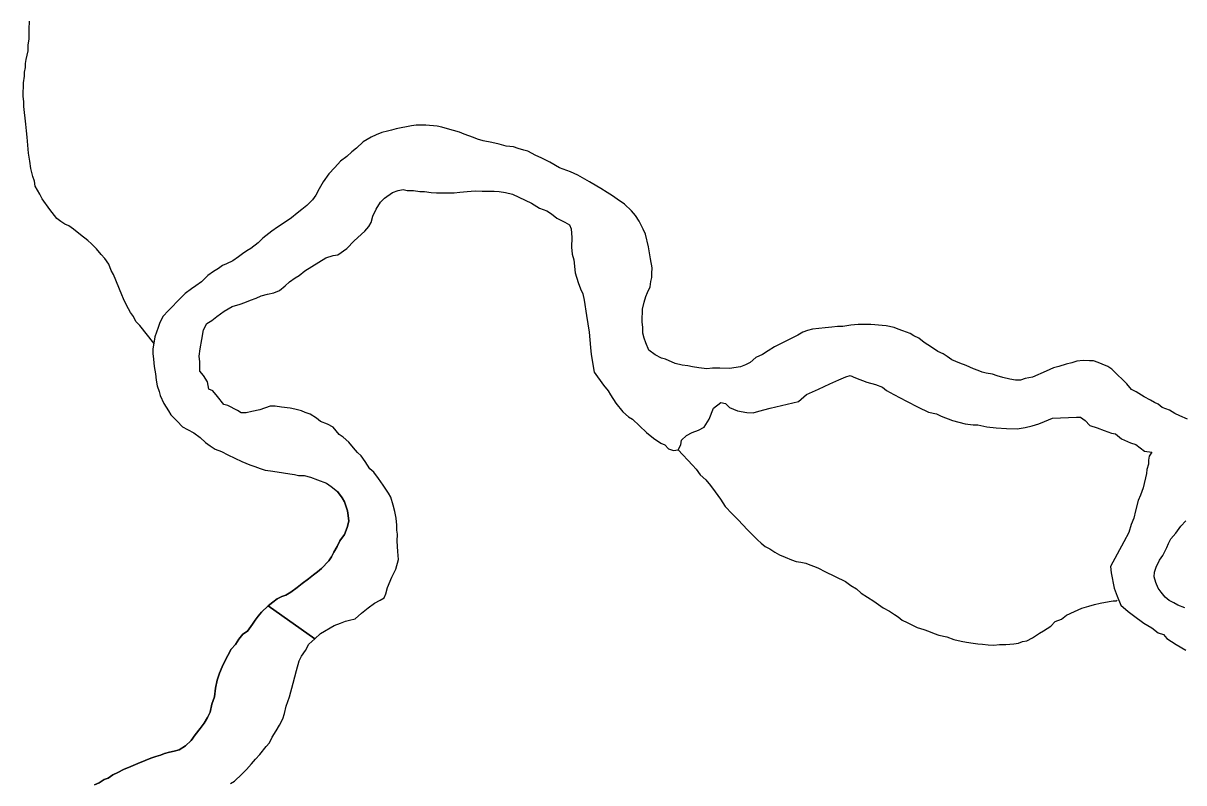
# Model space of a CAD drawing. Extents: x -17 to 88, y -5 to 22.
# Drawn here: x -13.989 to -13.437, y 19.055 to 19.416 of the extents above; entities that cross this region are included whole.
import ezdxf

# ---------------------------------------------------------------- set-up
doc = ezdxf.new("R2010")
doc.units = 0
doc.layers.add('GM_X_Major_River', color=7, linetype='Continuous')
doc.layers.add('GM_X_Minor_River', color=7, linetype='Continuous')

msp = doc.modelspace()

# ---------------------------------------------------------------- linework, layer by layer
at = {"layer": 'GM_X_Major_River'}
for p, q in [((-13.8504, 19.12341), (-13.87254, 19.13901)), ((-13.87254, 19.13901), (-13.8504, 19.12341))]:
    msp.add_line(p, q, dxfattribs=at)
for points in [[(-13.77033, 19.36002), (-13.77297, 19.36083), (-13.77486, 19.36162), (-13.77712, 19.36242), (-13.77939, 19.36322), (-13.78165, 19.36403), (-13.78733, 19.36565), (-13.78997, 19.36646), (-13.79225, 19.36688), (-13.79756, 19.36736), (-13.80212, 19.36744), (-13.80441, 19.36711), (-13.81166, 19.36572), (-13.81396, 19.365), (-13.81586, 19.36466), (-13.81854, 19.36395), (-13.82122, 19.36286), (-13.82352, 19.36176), (-13.82544, 19.36066), (-13.82736, 19.35956), (-13.83046, 19.35658), (-13.83278, 19.35472), (-13.8351, 19.35249), (-13.83818, 19.35026), (-13.8409, 19.34728), (-13.84362, 19.34429), (-13.84635, 19.34054), (-13.84831, 19.33716), (-13.84989, 19.33415), (-13.85145, 19.3319), (-13.85416, 19.3293), (-13.85648, 19.32744), (-13.85879, 19.32558), (-13.8615, 19.32336), (-13.86535, 19.32077), (-13.86804, 19.31892), (-13.87074, 19.31707), (-13.87498, 19.31373), (-13.87731, 19.3115), (-13.88078, 19.30891), (-13.8827, 19.3078), (-13.88463, 19.30632), (-13.88656, 19.30484), (-13.88925, 19.30299), (-13.89232, 19.30153), (-13.89423, 19.3008), (-13.89616, 19.29932), (-13.89847, 19.29784), (-13.90117, 19.29599), (-13.90427, 19.29301), (-13.90696, 19.29116), (-13.90889, 19.28968), (-13.91197, 19.28746), (-13.91391, 19.2856), (-13.92011, 19.27926), (-13.92244, 19.27664), (-13.92402, 19.27363), (-13.92482, 19.27137), (-13.92562, 19.26911), (-13.92643, 19.26684), (-13.92686, 19.26381), (-13.92729, 19.26116), (-13.92733, 19.25889), (-13.92701, 19.25622), (-13.92669, 19.2528), (-13.92599, 19.24937), (-13.92567, 19.24632), (-13.92534, 19.24366), (-13.92425, 19.24098), (-13.9239, 19.23907), (-13.92207, 19.23524), (-13.91986, 19.23178), (-13.91875, 19.22986), (-13.91577, 19.22677), (-13.91316, 19.22407), (-13.9109, 19.22288), (-13.90789, 19.22131), (-13.90489, 19.21898), (-13.90227, 19.21665), (-13.90002, 19.21509), (-13.89776, 19.21353), (-13.89475, 19.21233), (-13.89173, 19.21075), (-13.88834, 19.20917), (-13.88495, 19.20759), (-13.88118, 19.206), (-13.87891, 19.2052), (-13.87626, 19.20439), (-13.874, 19.20359), (-13.87135, 19.20316), (-13.86831, 19.20273), (-13.86528, 19.20229), (-13.86224, 19.20185), (-13.85997, 19.20143), (-13.85808, 19.20102), (-13.85542, 19.20097), (-13.85239, 19.20015), (-13.84899, 19.19895), (-13.84484, 19.19735), (-13.84259, 19.19579), (-13.83959, 19.19346)], [(-13.53133, 19.24963), (-13.53322, 19.25005), (-13.53511, 19.25084), (-13.53737, 19.25164), (-13.54077, 19.25322), (-13.54379, 19.25442), (-13.54756, 19.25601), (-13.54981, 19.25757), (-13.55169, 19.25874), (-13.55433, 19.25993), (-13.55733, 19.26189), (-13.56071, 19.26423), (-13.56334, 19.26617), (-13.5656, 19.26735), (-13.56748, 19.26853), (-13.57087, 19.26973), (-13.57314, 19.27053), (-13.57503, 19.27133), (-13.57882, 19.27216), (-13.58072, 19.27219), (-13.58413, 19.27264), (-13.58603, 19.27267), (-13.58907, 19.27273), (-13.59211, 19.27278), (-13.59554, 19.27247), (-13.59745, 19.27212), (-13.59936, 19.27178), (-13.60201, 19.27183), (-13.60468, 19.2715), (-13.60773, 19.27117), (-13.61078, 19.27085), (-13.61383, 19.27053), (-13.61612, 19.26981), (-13.61842, 19.2691), (-13.62072, 19.26762), (-13.62802, 19.26396), (-13.63185, 19.26213), (-13.63493, 19.26029), (-13.63763, 19.25844), (-13.64069, 19.25698), (-13.6434, 19.25475), (-13.6457, 19.25365), (-13.648, 19.25256), (-13.65334, 19.2519), (-13.6579, 19.25198), (-13.66132, 19.25204), (-13.66398, 19.25171), (-13.66778, 19.25217), (-13.67081, 19.2526), (-13.67309, 19.25302), (-13.67574, 19.25345), (-13.67915, 19.25427), (-13.68367, 19.25626), (-13.68557, 19.25667), (-13.68858, 19.25825), (-13.69158, 19.26058), (-13.69303, 19.26402), (-13.69375, 19.26632), (-13.69447, 19.26861), (-13.69442, 19.27127), (-13.69475, 19.27393), (-13.69471, 19.27621), (-13.69467, 19.2781), (-13.69464, 19.28), (-13.69381, 19.28341), (-13.693, 19.28605), (-13.6922, 19.28793), (-13.69102, 19.29057), (-13.69059, 19.29322), (-13.69017, 19.29511), (-13.69013, 19.29701), (-13.69009, 19.29967), (-13.69077, 19.30386), (-13.6918, 19.30957), (-13.69321, 19.31567), (-13.69431, 19.31797), (-13.69614, 19.3218), (-13.69799, 19.3245), (-13.69984, 19.32681), (-13.70321, 19.32991), (-13.70659, 19.33225), (-13.70884, 19.33381), (-13.71147, 19.33538), (-13.71448, 19.33733), (-13.71636, 19.33851), (-13.71974, 19.34047), (-13.72312, 19.34243), (-13.72539, 19.34361), (-13.72878, 19.34519), (-13.73406, 19.34719), (-13.73858, 19.34993), (-13.74272, 19.35191), (-13.74536, 19.3531), (-13.74913, 19.35507), (-13.75102, 19.35548), (-13.75366, 19.35629), (-13.75593, 19.35709), (-13.75934, 19.35753), (-13.76275, 19.35836), (-13.76616, 19.35918), (-13.77033, 19.36002)], [(-13.90159, 19.27322), (-13.89929, 19.27469), (-13.89697, 19.27655), (-13.8935, 19.27914), (-13.88966, 19.28135), (-13.88583, 19.28242), (-13.88354, 19.28313), (-13.88086, 19.28422), (-13.87818, 19.28531), (-13.87587, 19.28641), (-13.87282, 19.28711), (-13.86976, 19.28782), (-13.86708, 19.2889), (-13.86438, 19.29113), (-13.86244, 19.293), (-13.85975, 19.29484), (-13.85783, 19.29595), (-13.85512, 19.29817), (-13.84512, 19.30444), (-13.84168, 19.30552), (-13.83939, 19.30586), (-13.83515, 19.30882), (-13.83166, 19.31255), (-13.82664, 19.31701), (-13.82469, 19.31926), (-13.82352, 19.32113), (-13.8227, 19.32416), (-13.82112, 19.32754), (-13.81915, 19.33092), (-13.81722, 19.33279), (-13.81337, 19.33537), (-13.81069, 19.33646), (-13.8084, 19.3368), (-13.8065, 19.33639), (-13.80346, 19.33633), (-13.80043, 19.33589), (-13.79815, 19.33585), (-13.79511, 19.33542), (-13.79246, 19.33536), (-13.78979, 19.33532), (-13.78676, 19.33526), (-13.78409, 19.33521), (-13.78143, 19.33554), (-13.778, 19.33585), (-13.77419, 19.33617), (-13.77077, 19.3361), (-13.76773, 19.33605), (-13.76507, 19.336), (-13.76279, 19.33595), (-13.75976, 19.33552), (-13.75635, 19.33469), (-13.74731, 19.33035), (-13.74355, 19.328), (-13.74015, 19.3268), (-13.73789, 19.32524), (-13.73527, 19.32329), (-13.73151, 19.32132), (-13.72925, 19.32014), (-13.72852, 19.31823), (-13.72822, 19.31405), (-13.7283, 19.30949), (-13.72799, 19.30607), (-13.72728, 19.30339), (-13.72663, 19.29731), (-13.72519, 19.29272), (-13.72411, 19.28966), (-13.72301, 19.28737), (-13.72231, 19.28432), (-13.7213, 19.27708), (-13.71993, 19.26908), (-13.71931, 19.26185), (-13.71899, 19.25843), (-13.71763, 19.25005), (-13.71318, 19.24389), (-13.71095, 19.24119), (-13.70984, 19.23927), (-13.70725, 19.23543), (-13.70391, 19.23119), (-13.70129, 19.22886), (-13.69941, 19.22769), (-13.69269, 19.22149), (-13.68931, 19.21877), (-13.68594, 19.21642), (-13.68405, 19.21563), (-13.68219, 19.2137), (-13.67992, 19.2129), (-13.67763, 19.21323), (-13.67645, 19.21549), (-13.67603, 19.21776), (-13.6737, 19.22), (-13.67101, 19.22146), (-13.66795, 19.22255), (-13.66526, 19.22402), (-13.66291, 19.22777), (-13.66091, 19.23305), (-13.65744, 19.23564), (-13.65517, 19.23522), (-13.6533, 19.23329), (-13.64953, 19.2317), (-13.64498, 19.23085), (-13.64194, 19.2308)], [(-13.8504, 19.12341), (-13.84769, 19.12601), (-13.84577, 19.12712), (-13.84308, 19.12859), (-13.84116, 19.12969), (-13.8381, 19.13077), (-13.83579, 19.13187), (-13.83389, 19.13221), (-13.83121, 19.13292), (-13.82812, 19.13552), (-13.82503, 19.13812), (-13.82195, 19.14035), (-13.81926, 19.14182), (-13.81734, 19.14292), (-13.81654, 19.1448), (-13.81573, 19.14782), (-13.81373, 19.15272), (-13.81176, 19.15649), (-13.81054, 19.16102), (-13.81085, 19.16482), (-13.81113, 19.16976), (-13.81107, 19.17318), (-13.81142, 19.17509), (-13.81137, 19.17736), (-13.81169, 19.18079), (-13.81239, 19.18384), (-13.8131, 19.18689), (-13.81417, 19.19071), (-13.81527, 19.19263), (-13.81786, 19.19647), (-13.82008, 19.19955), (-13.82231, 19.20263), (-13.82418, 19.20418), (-13.8264, 19.20764), (-13.82825, 19.21034), (-13.83012, 19.21189), (-13.83198, 19.2142), (-13.83421, 19.2169), (-13.83683, 19.21923), (-13.83871, 19.2204), (-13.84168, 19.22388), (-13.84432, 19.22544), (-13.84771, 19.22665), (-13.84959, 19.2282), (-13.85259, 19.23015), (-13.85486, 19.23096), (-13.85674, 19.23175), (-13.85977, 19.23257), (-13.86204, 19.23299), (-13.86622, 19.23345), (-13.86925, 19.23388), (-13.87153, 19.23392), (-13.87651, 19.23212), (-13.88032, 19.23143), (-13.883, 19.23072), (-13.88528, 19.23076), (-13.88716, 19.23194), (-13.89167, 19.2343), (-13.89357, 19.23471), (-13.89654, 19.23857), (-13.89877, 19.24127), (-13.90065, 19.24206), (-13.90135, 19.24549), (-13.90319, 19.24856), (-13.90506, 19.2505), (-13.90497, 19.25505), (-13.90531, 19.25772), (-13.90486, 19.26113), (-13.90402, 19.26567), (-13.90317, 19.27021), (-13.90159, 19.27322)], [(-13.89046, 19.05466), (-13.88854, 19.05576), (-13.88506, 19.05912), (-13.88274, 19.06135), (-13.8804, 19.06396), (-13.87846, 19.06621), (-13.87652, 19.06845), (-13.87341, 19.07219), (-13.87185, 19.07406), (-13.87066, 19.07669), (-13.86871, 19.0797), (-13.86714, 19.08233), (-13.86556, 19.08533), (-13.86475, 19.08798), (-13.86393, 19.09138), (-13.86232, 19.09591), (-13.86068, 19.10233), (-13.85904, 19.10838), (-13.85782, 19.11291), (-13.85664, 19.11517), (-13.85469, 19.11779), (-13.85311, 19.1208), (-13.8504, 19.12341), (-13.84769, 19.12601), (-13.84577, 19.12712), (-13.84308, 19.12859), (-13.84116, 19.12969), (-13.8381, 19.13077), (-13.83579, 19.13187), (-13.83389, 19.13221), (-13.83121, 19.13292), (-13.82812, 19.13552), (-13.82503, 19.13812), (-13.82195, 19.14035), (-13.81926, 19.14182), (-13.81734, 19.14292), (-13.81654, 19.1448), (-13.81573, 19.14782), (-13.81373, 19.15272), (-13.81176, 19.15649), (-13.81054, 19.16102), (-13.81085, 19.16482), (-13.81113, 19.16976), (-13.81107, 19.17318), (-13.81142, 19.17509), (-13.81137, 19.17736), (-13.81169, 19.18079), (-13.81239, 19.18384), (-13.8131, 19.18689), (-13.81417, 19.19071), (-13.81527, 19.19263), (-13.81786, 19.19647), (-13.82008, 19.19955), (-13.82231, 19.20263), (-13.82418, 19.20418), (-13.8264, 19.20764), (-13.82825, 19.21034), (-13.83012, 19.21189), (-13.83198, 19.2142), (-13.83421, 19.2169), (-13.83683, 19.21923), (-13.83871, 19.2204), (-13.84168, 19.22388), (-13.84432, 19.22544), (-13.84771, 19.22665), (-13.84959, 19.2282), (-13.85259, 19.23015), (-13.85486, 19.23096), (-13.85674, 19.23175), (-13.85977, 19.23257), (-13.86204, 19.23299), (-13.86622, 19.23345), (-13.86925, 19.23388), (-13.87153, 19.23392), (-13.87651, 19.23212), (-13.88032, 19.23143), (-13.883, 19.23072), (-13.88528, 19.23076), (-13.88716, 19.23194), (-13.89167, 19.2343), (-13.89357, 19.23471), (-13.89654, 19.23857), (-13.89877, 19.24127), (-13.90065, 19.24206), (-13.90135, 19.24549), (-13.90319, 19.24856), (-13.90506, 19.2505), (-13.90497, 19.25505), (-13.90531, 19.25772), (-13.90486, 19.26113), (-13.90402, 19.26567), (-13.90317, 19.27021), (-13.90159, 19.27322)], [(-13.43554, 19.22773), (-13.43931, 19.22932), (-13.44157, 19.2305), (-13.44421, 19.23207), (-13.44761, 19.23327), (-13.44948, 19.23482), (-13.45136, 19.23561), (-13.45324, 19.23679), (-13.45626, 19.23836), (-13.46001, 19.24071), (-13.46227, 19.24189), (-13.4645, 19.24459), (-13.46674, 19.24691), (-13.46861, 19.24847), (-13.4716, 19.25156), (-13.47348, 19.25273), (-13.47612, 19.25392), (-13.478, 19.25472), (-13.48027, 19.25552), (-13.48217, 19.25555), (-13.48521, 19.25561), (-13.48826, 19.25529), (-13.49055, 19.25457), (-13.49323, 19.25386), (-13.49667, 19.25278), (-13.49934, 19.25208), (-13.50279, 19.25062), (-13.50931, 19.2477), (-13.51275, 19.24701), (-13.51504, 19.24629), (-13.51732, 19.24633), (-13.51997, 19.24676), (-13.52338, 19.24758), (-13.52603, 19.24839), (-13.52829, 19.24919), (-13.53133, 19.24963)], [(-13.64194, 19.2308), (-13.63927, 19.23151), (-13.63392, 19.23293), (-13.62055, 19.2361), (-13.61669, 19.23944), (-13.61094, 19.242), (-13.60557, 19.24455), (-13.60135, 19.24637), (-13.5979, 19.24783), (-13.59599, 19.24855), (-13.59335, 19.24736), (-13.58806, 19.24537), (-13.5839, 19.24415), (-13.5805, 19.24295), (-13.57863, 19.24139), (-13.57524, 19.23943), (-13.56922, 19.23628), (-13.56357, 19.23352), (-13.55867, 19.23115), (-13.55488, 19.23032), (-13.55262, 19.22914), (-13.54734, 19.22714), (-13.54128, 19.22551), (-13.53749, 19.22506), (-13.53521, 19.22502), (-13.53104, 19.22418), (-13.52649, 19.22372), (-13.52155, 19.22325), (-13.51661, 19.22315), (-13.5128, 19.22384), (-13.50936, 19.22454), (-13.5063, 19.22562), (-13.50362, 19.22671), (-13.49979, 19.22816), (-13.48837, 19.22871), (-13.48647, 19.22867), (-13.48422, 19.22711), (-13.48198, 19.22479), (-13.47858, 19.22359), (-13.47518, 19.22239), (-13.47178, 19.22118), (-13.46989, 19.22077), (-13.46689, 19.21844), (-13.46275, 19.21646), (-13.4601, 19.21565), (-13.45598, 19.21254), (-13.45256, 19.21209), (-13.45374, 19.21022), (-13.45415, 19.20832), (-13.45419, 19.20643), (-13.455, 19.20378), (-13.45504, 19.20189), (-13.45668, 19.19508), (-13.45789, 19.19169), (-13.45908, 19.18905), (-13.46031, 19.18414), (-13.46113, 19.18073), (-13.46233, 19.17772), (-13.46354, 19.17394), (-13.46591, 19.16943), (-13.47221, 19.15778), (-13.47188, 19.15473), (-13.4705, 19.14749), (-13.46905, 19.14367), (-13.46723, 19.13946), (-13.46386, 19.13635), (-13.46124, 19.13441), (-13.45636, 19.1309), (-13.4526, 19.12855), (-13.4496, 19.12622), (-13.44696, 19.12541), (-13.44547, 19.12348), (-13.44096, 19.12074), (-13.43645, 19.118)], [(-13.95511, 19.05396), (-13.95281, 19.05506), (-13.9505, 19.05653), (-13.94859, 19.05726), (-13.94628, 19.05873), (-13.94397, 19.05983), (-13.94129, 19.0613), (-13.93784, 19.06275), (-13.93439, 19.06421), (-13.93094, 19.06566), (-13.92826, 19.06675), (-13.92597, 19.06747), (-13.92367, 19.06819), (-13.92176, 19.06891), (-13.91946, 19.06963), (-13.91717, 19.06996), (-13.91488, 19.07068), (-13.9118, 19.07252), (-13.90909, 19.07513), (-13.90714, 19.07775), (-13.9048, 19.08075), (-13.90286, 19.08337), (-13.90129, 19.086), (-13.9001, 19.08864), (-13.89926, 19.09242), (-13.89806, 19.09581), (-13.8976, 19.09998), (-13.89677, 19.10376), (-13.89557, 19.10716), (-13.89437, 19.11017), (-13.89318, 19.11281), (-13.89161, 19.11544), (-13.89003, 19.11845), (-13.88809, 19.12069), (-13.88652, 19.12332), (-13.88458, 19.12556), (-13.88227, 19.12704), (-13.87993, 19.13041), (-13.87875, 19.13229), (-13.87719, 19.13416), (-13.87564, 19.13603), (-13.87254, 19.13901), (-13.87023, 19.14086), (-13.8683, 19.14235), (-13.866, 19.14344), (-13.86408, 19.14417), (-13.86177, 19.14564), (-13.85869, 19.14786), (-13.85637, 19.14972), (-13.85329, 19.15194), (-13.85097, 19.1538), (-13.84904, 19.15528), (-13.84712, 19.15676), (-13.84362, 19.1605), (-13.84245, 19.16237), (-13.84127, 19.16463), (-13.8397, 19.16726), (-13.83851, 19.16989), (-13.83617, 19.17289), (-13.83497, 19.17628), (-13.83415, 19.17931), (-13.83448, 19.18197), (-13.83482, 19.18426), (-13.83626, 19.18846), (-13.83736, 19.19038), (-13.83959, 19.19346)], [(-13.83959, 19.19346), (-13.83736, 19.19038), (-13.83626, 19.18846), (-13.83482, 19.18426), (-13.83448, 19.18197), (-13.83415, 19.17931), (-13.83497, 19.17628), (-13.83617, 19.17289), (-13.83851, 19.16989), (-13.8397, 19.16726), (-13.84127, 19.16463), (-13.84245, 19.16237), (-13.84362, 19.1605), (-13.84712, 19.15676), (-13.84904, 19.15528), (-13.85097, 19.1538), (-13.85329, 19.15194), (-13.85637, 19.14972), (-13.85869, 19.14786), (-13.86177, 19.14564), (-13.86408, 19.14417), (-13.866, 19.14344), (-13.8683, 19.14235), (-13.87023, 19.14086), (-13.87254, 19.13901)], [(-13.43683, 19.13813), (-13.44023, 19.13933), (-13.44211, 19.14051), (-13.44437, 19.14169), (-13.44624, 19.14324), (-13.4481, 19.14556), (-13.44959, 19.14748), (-13.45068, 19.15016), (-13.45139, 19.15283), (-13.45134, 19.15511), (-13.45054, 19.15737), (-13.44896, 19.16076), (-13.4474, 19.16301), (-13.44542, 19.16677), (-13.44463, 19.16866), (-13.44345, 19.17091), (-13.44111, 19.17353), (-13.43877, 19.1769), (-13.43644, 19.17952)], [(-13.87254, 19.13901), (-13.87564, 19.13603), (-13.87719, 19.13416), (-13.87875, 19.13229), (-13.87993, 19.13041), (-13.88227, 19.12704), (-13.88458, 19.12556), (-13.88652, 19.12332), (-13.88809, 19.12069), (-13.89003, 19.11845), (-13.89161, 19.11544), (-13.89318, 19.11281), (-13.89437, 19.11017), (-13.89557, 19.10716), (-13.89677, 19.10376), (-13.8976, 19.09998), (-13.89806, 19.09581), (-13.89926, 19.09242), (-13.9001, 19.08864), (-13.90129, 19.086), (-13.90286, 19.08337), (-13.9048, 19.08075), (-13.90714, 19.07775), (-13.90909, 19.07513), (-13.9118, 19.07252), (-13.91488, 19.07068), (-13.91717, 19.06996), (-13.91946, 19.06963), (-13.92176, 19.06891), (-13.92367, 19.06819), (-13.92597, 19.06747), (-13.92826, 19.06675), (-13.93094, 19.06566), (-13.93439, 19.06421), (-13.93784, 19.06275), (-13.94129, 19.0613), (-13.94397, 19.05983), (-13.94628, 19.05873), (-13.94859, 19.05726), (-13.9505, 19.05653), (-13.95281, 19.05506), (-13.95511, 19.05396)], [(-13.89046, 19.05466), (-13.88854, 19.05576), (-13.88506, 19.05912), (-13.88274, 19.06135), (-13.8804, 19.06396), (-13.87846, 19.06621), (-13.87652, 19.06845), (-13.87341, 19.07219), (-13.87185, 19.07406), (-13.87066, 19.07669), (-13.86871, 19.0797), (-13.86714, 19.08233), (-13.86556, 19.08533), (-13.86475, 19.08798), (-13.86393, 19.09138), (-13.86232, 19.09591), (-13.86068, 19.10233), (-13.85904, 19.10838), (-13.85782, 19.11291), (-13.85664, 19.11517), (-13.85469, 19.11779), (-13.85311, 19.1208), (-13.8504, 19.12341)]]:
    msp.add_lwpolyline(points, dxfattribs=at)
at = {"layer": 'GM_X_Minor_River'}
for points in [[(-13.92686, 19.26381), (-13.93355, 19.27229), (-13.93541, 19.27422), (-13.93651, 19.27652), (-13.938, 19.27845), (-13.93983, 19.2819), (-13.94129, 19.28497), (-13.94202, 19.28688), (-13.94311, 19.28956), (-13.94493, 19.29377), (-13.94602, 19.29645), (-13.94713, 19.29837), (-13.94821, 19.30142), (-13.95006, 19.30412), (-13.95193, 19.30605), (-13.95416, 19.30875), (-13.9564, 19.31107), (-13.95827, 19.31262), (-13.96164, 19.31535), (-13.96501, 19.31807), (-13.96726, 19.31963), (-13.96915, 19.32042), (-13.97103, 19.3216), (-13.9729, 19.32315), (-13.97624, 19.32739), (-13.97995, 19.33239), (-13.98105, 19.33469), (-13.98215, 19.33661), (-13.98326, 19.33853), (-13.9836, 19.34082), (-13.98431, 19.34311), (-13.98538, 19.34692), (-13.9857, 19.35035), (-13.98639, 19.35416), (-13.9867, 19.35796), (-13.98701, 19.36177), (-13.98733, 19.36481), (-13.98765, 19.36785), (-13.98864, 19.37623), (-13.9886, 19.3785), (-13.98893, 19.38117), (-13.98888, 19.38345), (-13.98885, 19.38534), (-13.9888, 19.38762), (-13.98837, 19.39065), (-13.98833, 19.39255), (-13.98791, 19.39482), (-13.98787, 19.39672), (-13.98746, 19.39861), (-13.98662, 19.40277), (-13.98657, 19.40543), (-13.98614, 19.40846), (-13.98609, 19.41073), (-13.98605, 19.41301), (-13.98598, 19.41681)], [(-13.67763, 19.21323), (-13.67092, 19.20589), (-13.66906, 19.20396), (-13.66721, 19.20127), (-13.66459, 19.19894), (-13.66236, 19.19624), (-13.66013, 19.19316), (-13.65754, 19.1897), (-13.65532, 19.18624), (-13.65196, 19.18276), (-13.64936, 19.18005), (-13.64674, 19.17734), (-13.64488, 19.17541), (-13.64189, 19.17232), (-13.64003, 19.17039), (-13.63816, 19.16883), (-13.63629, 19.16728), (-13.63403, 19.1661), (-13.63177, 19.16453), (-13.62951, 19.16335), (-13.62687, 19.16217), (-13.62386, 19.16097), (-13.62159, 19.16017), (-13.61932, 19.15975), (-13.61704, 19.15932), (-13.61516, 19.15853), (-13.61289, 19.15773), (-13.61101, 19.15693), (-13.60799, 19.15536), (-13.59819, 19.15062), (-13.59557, 19.14867), (-13.59294, 19.1471), (-13.59069, 19.14517), (-13.58769, 19.14321), (-13.58468, 19.14125), (-13.58018, 19.13813), (-13.57716, 19.13656), (-13.57491, 19.135), (-13.57303, 19.13382), (-13.57116, 19.13227), (-13.5689, 19.13109), (-13.56626, 19.1299), (-13.564, 19.12872), (-13.56098, 19.1279), (-13.55871, 19.1271), (-13.55607, 19.12591), (-13.5538, 19.12511), (-13.55002, 19.12428), (-13.54662, 19.12308), (-13.54321, 19.12226), (-13.54056, 19.12183), (-13.53752, 19.12139), (-13.53525, 19.12097), (-13.53297, 19.12093), (-13.53032, 19.1205), (-13.52765, 19.12045), (-13.52499, 19.12078), (-13.52195, 19.12072), (-13.51814, 19.12103), (-13.51585, 19.12137), (-13.51394, 19.1221), (-13.51203, 19.12244), (-13.50934, 19.12391), (-13.50588, 19.12612), (-13.50396, 19.12723), (-13.50049, 19.12944), (-13.49855, 19.13168), (-13.49549, 19.13276), (-13.49317, 19.13462), (-13.48934, 19.13645), (-13.48589, 19.1379), (-13.48244, 19.13898), (-13.47977, 19.13969), (-13.47709, 19.1404), (-13.4729, 19.14108), (-13.47099, 19.14142), (-13.46947, 19.14139), (-13.46908, 19.14177)]]:
    msp.add_lwpolyline(points, dxfattribs=at)

doc.saveas('drawing.dxf')
